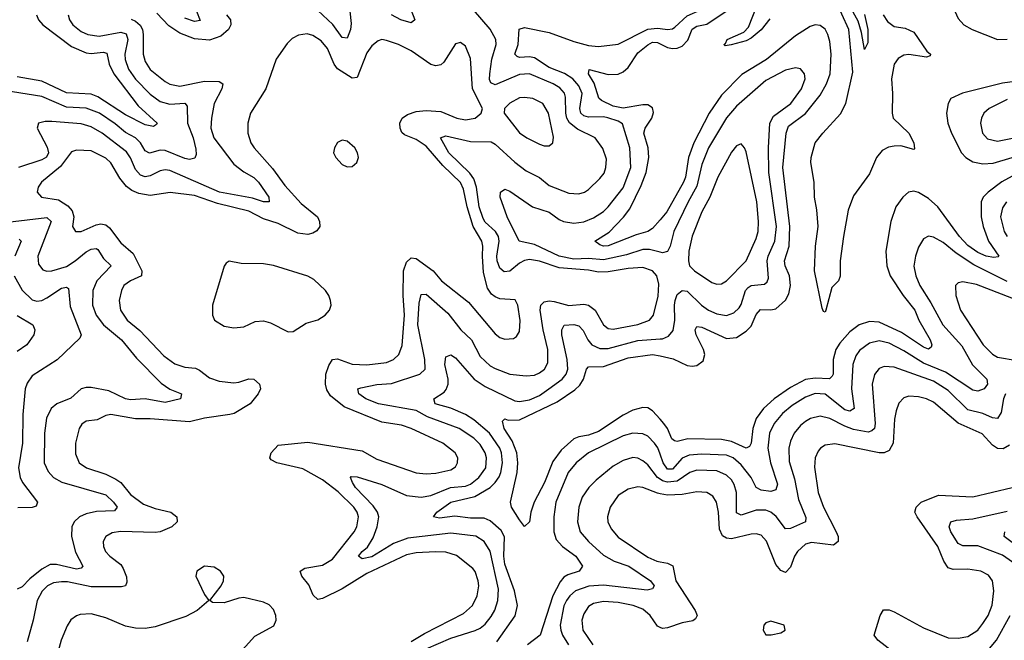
# Model space of a CAD drawing. Header units: inches. Extents: x 1843162 to 1959474, y 907081 to 1016326.
# Tile 404 of 656: x 1907400 to 1911398, y 951169 to 953691. Entities that reach past the tile are written whole.
import ezdxf

# ---------------------------------------------------------------- set-up
doc = ezdxf.new("R2010")
doc.units = ezdxf.units.IN
doc.header["$MEASUREMENT"] = 0
doc.layers.add('B9905', color=7, linetype='Continuous')
doc.layers.add('B9915', color=7, linetype='Continuous')

msp = doc.modelspace()

# ---------------------------------------------------------------- linework, layer by layer
at = {"layer": 'B9905', "color": 5}
for points, elevation in [([(1908950.1, 953830.1), (1909004.7, 953690), (1908990, 953678), (1908947.8, 953690), (1908909.7, 953709.7)], 560), ([(1908103, 953763), (1908132.5, 953687.5), (1908110, 953682.9), (1908070, 953696.3)], 540), ([(1908736.8, 953763.2), (1908745.5, 953674.5), (1908743.4, 953650), (1908730, 953615.6), (1908710, 953618), (1908671, 953671), (1908610, 953728.4)], 560), ([(1909050, 951133.7), (1909150, 951177.7), (1909250, 951208), (1909270, 951218.1), (1909290, 951234.2), (1909314.4, 951265.6), (1909328.7, 951291.3), (1909341.8, 951330), (1909344, 951376), (1909310, 951530.9), (1909286.1, 951570), (1909252.3, 951592.3), (1909150, 951604), (1908976.4, 951583.6), (1908917.6, 951562.4), (1908830, 951508.5), (1908790, 951500.3), (1908776, 951510), (1908790.8, 951530), (1908812.3, 951547.7), (1908835, 951585), (1908851.8, 951630), (1908858, 951670), (1908852.4, 951690), (1908835.5, 951715.5), (1908763.6, 951790), (1908751, 951810), (1908743.6, 951830), (1908746.3, 951833.7), (1908770, 951833.4), (1908870, 951801.6), (1908970, 951756.8), (1909030, 951749.7), (1909070, 951757.5), (1909149.7, 951790.3), (1909210, 951795.1), (1909230, 951803), (1909264.5, 951830), (1909292.5, 951870), (1909295.7, 951910), (1909289.9, 951930), (1909270, 951964.6), (1909244, 951990), (1909183.8, 952030), (1909056.4, 952076.4), (1909010, 952102.1), (1908857.3, 952130), (1908805.5, 952150), (1908776.4, 952170), (1908773.3, 952190), (1908785.2, 952194.8), (1908850, 952208.3), (1908910, 952212.8), (1909025.1, 952250), (1909046.8, 952270), (1909045.1, 952310), (1909016.7, 952450), (1909021.7, 952538.3), (1909030, 952573.6), (1909050, 952575), (1909138.1, 952498.1), (1909191.2, 952430), (1909234.6, 952390), (1909270, 952321.7), (1909310, 952284.6), (1909330, 952272.8), (1909390, 952250.7), (1909457, 952243), (1909490, 952246.1), (1909510, 952255.5), (1909530.5, 952270), (1909544.4, 952295.6), (1909544.5, 952350), (1909524.8, 952430), (1909513.8, 952510), (1909515.6, 952530), (1909530, 952543.6), (1909550, 952547.5), (1909570, 952544.9), (1909630, 952529.7), (1909690, 952534.2), (1909710, 952530.5), (1909737.2, 952510), (1909770.1, 952450.1), (1909790, 952436.1), (1909810, 952432.9), (1909910, 952451.4), (1909957.1, 952470), (1909973.5, 952490), (1909992.7, 952567.3), (1909995.6, 952615.6), (1909987.5, 952650), (1909969.8, 952670), (1909930, 952683.9), (1909870, 952679.1), (1909790, 952665.5), (1909750, 952664.8), (1909710, 952673), (1909590, 952681.6), (1909510, 952709.2), (1909470, 952715.4), (1909450, 952711.8), (1909430, 952701.1), (1909390, 952668.9), (1909366.6, 952666.6), (1909350, 952680.2), (1909339.3, 952710), (1909337.2, 952730), (1909346.4, 952790), (1909344.2, 952810), (1909332.4, 952830), (1909290, 952867.2), (1909282.3, 952882.3), (1909266, 952930), (1909254.3, 953010), (1909243.7, 953043.7), (1909227.4, 953067.4), (1909143.1, 953150), (1909109, 953211), (1909130, 953218.5), (1909230, 953196.2), (1909313.8, 953193.8), (1909330, 953185), (1909410, 953110.9), (1909456, 953076), (1909510, 953048.7), (1909550, 953016.2), (1909630, 952985.1), (1909670, 952983.2), (1909692.6, 952990), (1909710, 953001.1), (1909755.3, 953044.7), (1909772.6, 953067.4), (1909780.5, 953090), (1909783.1, 953123.1), (1909767.7, 953167.7), (1909736.5, 953210), (1909665.5, 953245.5), (1909631.8, 953271.8), (1909621.5, 953290), (1909617.1, 953310), (1909616.1, 953376.1), (1909611.5, 953391.5), (1909593.5, 953413.5), (1909566.5, 953430), (1909470, 953470.6), (1909430, 953467.4), (1909330, 953425.5), (1909313.6, 953433.6), (1909308.1, 953448.1), (1909308.6, 953470), (1909317.5, 953530), (1909334.4, 953590), (1909333.6, 953610), (1909310, 953652.6), (1909243, 953730)], 560), ([(1907596.3, 953710), (1907602, 953690), (1907616.1, 953670), (1907650, 953642.5), (1907676.5, 953630), (1907722.9, 953622.9), (1907810, 953639.9), (1907832.7, 953632.7), (1907839.4, 953610), (1907827.4, 953550), (1907828.9, 953528.9), (1907842.2, 953490), (1907870, 953449.2), (1907930, 953387.2), (1907970, 953357.4), (1908010, 953347.4), (1908070.9, 953350.9), (1908079.4, 953339.4), (1908081.6, 953270), (1908104.9, 953210), (1908115.2, 953164.8), (1908116.7, 953143.3), (1908111.7, 953128.3), (1908090, 953122.7), (1908070, 953126.8), (1907990, 953159.6), (1907970, 953160.3), (1907927.6, 953147.6), (1907910, 953157.2), (1907891.1, 953190), (1907870.8, 953210.8), (1907830, 953232.7), (1907787.9, 953267.9), (1907724.4, 953310), (1907670, 953330.6), (1907590, 953335.2), (1907490, 953378.3), (1907310, 953406.4)], 540), ([(1907468.4, 953710), (1907476.4, 953690), (1907494.3, 953670), (1907610, 953580.9), (1907670, 953556.1), (1907690, 953553.5), (1907738.5, 953558.5), (1907753.9, 953553.9), (1907763.1, 953510), (1907782.6, 953470), (1907881.1, 953341.1), (1907958, 953270), (1907955.3, 953264.7), (1907942.9, 953257.1), (1907910, 953263.2), (1907830, 953304.2), (1907716.9, 953376.9), (1907690, 953387.6), (1907590, 953393.6), (1907490, 953440.5), (1907390, 953457.7)], 520), ([(1907852.8, 953692.8), (1907870, 953685.1), (1907888.5, 953668.5), (1907898, 953650), (1907901.7, 953630), (1907901.7, 953550), (1907910, 953520.2), (1907930, 953487.8), (1907990, 953438.8), (1908010, 953428.7), (1908050, 953420.5), (1908150, 953440.5), (1908210, 953439.5), (1908224.7, 953430), (1908220.6, 953410), (1908189.6, 953350), (1908178.5, 953290), (1908175.9, 953250), (1908187.6, 953210), (1908270, 953103), (1908310, 953071.7), (1908350, 953048.9), (1908369.5, 953030), (1908411.5, 952970), (1908413.1, 952950), (1908390.1, 952949.9), (1908345.1, 952965.1), (1908211.5, 952990), (1908010, 953077.4), (1907990, 953079.9), (1907970, 953076.3), (1907930, 953055.7), (1907910, 953051.7), (1907890, 953058.4), (1907870, 953081.1), (1907849.7, 953129.7), (1907833.8, 953153.8), (1907735.4, 953230), (1907690, 953254.6), (1907650, 953267.6), (1907530, 953276.7), (1907503.5, 953276.5), (1907476.3, 953270), (1907470.3, 953250), (1907512.2, 953172.2), (1907516.4, 953150), (1907508.7, 953131.3), (1907490, 953121.3), (1907394.7, 953090)], 560), ([(1908239.2, 953710), (1908256.4, 953690), (1908257.2, 953670), (1908247.2, 953650), (1908216.1, 953623.9), (1908170, 953607.9), (1908110, 953612.4), (1908050, 953635.6), (1908006.1, 953666.1), (1907956.4, 953716.4)], 560), ([(1910000, 952745.5), (1909957, 952757), (1909930, 952757.1), (1909864.4, 952735.6), (1909770, 952715.2), (1909710, 952720.6), (1909650, 952718), (1909589.8, 952729.8), (1909490, 952777.5), (1909428.1, 952790), (1909379, 952890), (1909351.1, 952970), (1909352, 952990), (1909370, 953002), (1909390, 952994.2), (1909481.5, 952930), (1909550, 952908.7), (1909590, 952878), (1909607.6, 952870), (1909650, 952864), (1909690, 952869.2), (1909730, 952885.4), (1909770, 952911.6), (1909789.4, 952930), (1909850, 953007.9), (1909881, 953090), (1909877.8, 953170), (1909847.5, 953267.5), (1909830, 953278.6), (1909788.6, 953291.4), (1909770, 953295.1), (1909710, 953293.8), (1909690, 953299.5), (1909678.8, 953310), (1909673.7, 953330), (1909683.8, 953390), (1909670, 953422.1), (1909646.5, 953450), (1909611.9, 953471.9), (1909550, 953496.3), (1909490, 953535.3), (1909470, 953539.2), (1909430, 953536.5), (1909420.4, 953540.4), (1909410.8, 953550), (1909424.1, 953590), (1909427.8, 953652.2), (1909450, 953659.2), (1909550, 953639), (1909650, 953602.4), (1909710, 953585.6), (1909750, 953582.2), (1909830, 953591.3), (1909950, 953651.6), (1909990, 953656.7), (1910000, 953655.2)], 540), ([(1908990, 951164.2), (1909043.1, 951196.9), (1909202.2, 951277.8), (1909238.3, 951310), (1909257.8, 951350), (1909263.8, 951390), (1909262.1, 951410), (1909250, 951448.4), (1909240.1, 951460.1), (1909173.1, 951513.1), (1909130, 951526.5), (1909088.7, 951528.7), (1909010, 951524.3), (1908970, 951515.8), (1908810, 951439.9), (1908710, 951377.7), (1908630, 951338.3), (1908610, 951334.7), (1908592.1, 951352.1), (1908573.5, 951393.5), (1908544.9, 951430), (1908538.5, 951450), (1908557.7, 951462.3), (1908630, 951474.1), (1908670, 951498.2), (1908757.7, 951610), (1908768.5, 951630), (1908776, 951670), (1908770.8, 951690), (1908757.3, 951710), (1908692.5, 951772.5), (1908630, 951821.3), (1908550, 951865.6), (1908443.7, 951890), (1908421.7, 951901.7), (1908415.4, 951910), (1908421.2, 951930), (1908450, 951961.8), (1908570, 951974), (1908790, 951938.4), (1908850, 951905.4), (1909010, 951849.4), (1909050, 951845.6), (1909090, 951848.5), (1909150, 951861.6), (1909170, 951874), (1909178, 951890), (1909179.3, 951910), (1909167.7, 951930), (1909118.5, 951970), (1908989.7, 952030), (1908950, 952042.5), (1908870, 952055.6), (1908717.7, 952117.7), (1908662, 952162), (1908647.1, 952187.1), (1908641, 952210), (1908643.1, 952250), (1908654.8, 952285.2), (1908670, 952310.1), (1908690, 952313), (1908750, 952291.2), (1908810, 952288.3), (1908890, 952298.2), (1908917.8, 952310), (1908938.8, 952330), (1908952.8, 952367.2), (1908963, 952490), (1908956.7, 952570), (1908957.9, 952670), (1908970, 952704.9), (1908990, 952722.6), (1909010, 952720.8), (1909079.1, 952670), (1909112.7, 952630), (1909222.1, 952542.1), (1909330, 952413.8), (1909350, 952399.7), (1909370, 952392.6), (1909405.1, 952394.9), (1909417, 952403), (1909430, 952423), (1909431.9, 952468.1), (1909422, 952530), (1909412.1, 952552.1), (1909350, 952556.7), (1909330, 952564.3), (1909315.1, 952575.1), (1909299.2, 952599.2), (1909283.7, 952663.7), (1909278.6, 952730), (1909281, 952770), (1909276.8, 952790), (1909240.9, 952850), (1909217.1, 952930), (1909201.8, 953001.8), (1909190, 953028.6), (1909118.3, 953098.3), (1909050, 953176.9), (1909010, 953203), (1908962.2, 953222.2), (1908951.8, 953231.8), (1908944.6, 953250), (1908943.5, 953270), (1908953.1, 953290), (1908974.7, 953305.3), (1909010, 953317), (1909050, 953321.9), (1909110, 953317.4), (1909174.9, 953290), (1909210, 953283.1), (1909249.9, 953290.1), (1909273.5, 953310), (1909278.8, 953330), (1909238.3, 953410), (1909230, 953532.7), (1909210, 953582.9), (1909190, 953597.6), (1909170, 953592), (1909122, 953518), (1909110, 953507.7), (1909090, 953502.5), (1909070, 953509), (1908990, 953563.4), (1908938, 953590), (1908890, 953606.5), (1908870, 953609.8), (1908855, 953605), (1908830, 953584.8), (1908810, 953555.3), (1908770, 953455.9), (1908750, 953452.7), (1908690.5, 953490.5), (1908676.9, 953510), (1908650, 953572.8), (1908623.9, 953603.9), (1908590, 953626.5), (1908567.1, 953632.9), (1908532.2, 953627.8), (1908506.5, 953613.5), (1908486.6, 953593.4), (1908441.6, 953530), (1908399.2, 953410), (1908336.5, 953310), (1908326.7, 953270), (1908326.6, 953230), (1908339, 953190), (1908352.4, 953170), (1908426.4, 953086.4), (1908477.1, 953017.1), (1908543.5, 952943.5), (1908608.9, 952890), (1908617.9, 952870), (1908618, 952850), (1908606.9, 952833.1), (1908590, 952822.4), (1908570, 952817.5), (1908530, 952823.4), (1908450, 952861.8), (1908390, 952881.2), (1908330, 952912.5), (1908203.4, 952943.4), (1908110, 952976.5), (1908011.3, 952988.7), (1907930, 952976), (1907883.8, 952983.8), (1907855.9, 952995.9), (1907833, 953013), (1907806.6, 953046.6), (1907770, 953108.2), (1907750, 953127.9), (1907690, 953157.6), (1907630, 953160.2), (1907610, 953153.6), (1907566.2, 953093.8), (1907488.4, 953030), (1907475.2, 953010), (1907471.5, 952990), (1907488.7, 952970), (1907558, 952958), (1907594.8, 952934.8), (1907613.4, 952913.4), (1907619.4, 952890), (1907614.5, 952850), (1907626.4, 952830), (1907650, 952829.5), (1907710, 952857.3), (1907730, 952860.9), (1907750, 952856.3), (1907764.1, 952844.1), (1907810, 952783.9), (1907860.5, 952740.5), (1907896, 952670), (1907895.2, 952650), (1907850, 952629.9), (1907823, 952610), (1907813.5, 952590), (1907804.5, 952550), (1907808.9, 952510), (1907836.3, 952470), (1907887.3, 952427.3), (1907984.9, 952324.9), (1908030, 952292.7), (1908070, 952279.1), (1908114, 952274), (1908130, 952266.4), (1908170, 952234.6), (1908210, 952221.1), (1908270, 952215), (1908290, 952217.3), (1908330, 952231.3), (1908350, 952229.3), (1908374.3, 952210), (1908377.4, 952190), (1908368, 952170), (1908336.3, 952130), (1908270.2, 952090), (1908253.7, 952086.3), (1908150, 952071), (1908090, 952056.2), (1907929.3, 952069.3), (1907870, 952068.7), (1907770, 952086.1), (1907750, 952082.2), (1907715.1, 952064.9), (1907670, 952058.9), (1907652.4, 952047.6), (1907640.9, 952030), (1907626.4, 951970), (1907626.5, 951926.5), (1907641.4, 951890), (1907671.5, 951870), (1907750, 951843.4), (1907790, 951823.9), (1907810.5, 951810), (1907850, 951761.1), (1907902.2, 951722.2), (1907950, 951703.8), (1908013.7, 951690), (1908038, 951670), (1908039.6, 951650), (1908018, 951630), (1907970.1, 951609.9), (1907950, 951606.5), (1907809.1, 951610.9), (1907775.2, 951604.8), (1907749.1, 951590.9), (1907738.9, 951570), (1907739.8, 951550), (1907748.7, 951530), (1907765.7, 951510), (1907810, 951476.8), (1907820.8, 951460.8), (1907834, 951426), (1907835.4, 951404.6), (1907829.5, 951390.5), (1907813.6, 951386.4), (1907690, 951386.3), (1907594, 951406), (1907570, 951407), (1907537.7, 951402.3), (1907512.9, 951390), (1907491.2, 951368.8), (1907471.2, 951330), (1907454.8, 951250), (1907430, 951163.1)], 580), ([(1910000, 952877.4), (1909970, 952842.7), (1909950.1, 952829.9), (1909903.3, 952816.7), (1909790, 952772.1), (1909770, 952770.8), (1909755.2, 952775.2), (1909734.7, 952790), (1909793.2, 952826.8), (1909852.2, 952887.8), (1909877.8, 952922.2), (1909923.6, 953016.4), (1909943.8, 953070), (1909955, 953130), (1909952.1, 953170), (1909934, 953230), (1909939.7, 953250), (1909966.9, 953290), (1909973.8, 953313.8), (1909970, 953332.9), (1909950, 953343.9), (1909930, 953344.5), (1909850, 953330.4), (1909810, 953339.6), (1909762.5, 953362.5), (1909752, 953372), (1909733, 953433), (1909709.9, 953470), (1909712.3, 953487.7), (1909790, 953468.2), (1909830, 953468.7), (1909850, 953478.4), (1909870, 953496.8), (1909910, 953555.7), (1909950, 953588.6), (1909970, 953599), (1909990, 953597.5), (1910000, 953592.6)], 520), ([(1907350, 952867.2), (1907510, 952886.1), (1907527.3, 952870), (1907473.4, 952730), (1907476.6, 952696.6), (1907493.9, 952673.9), (1907510, 952668.7), (1907530, 952670.1), (1907590, 952688), (1907625.8, 952710), (1907670, 952747.8), (1907690, 952757.9), (1907710, 952761.2), (1907717, 952757), (1907740.2, 952720.2), (1907771.3, 952690), (1907713.7, 952630), (1907696.6, 952590), (1907695.5, 952530), (1907710.1, 952490), (1907739.8, 952450), (1907813.7, 952390), (1907874.5, 952314.5), (1907974.1, 952214.1), (1908010, 952189.3), (1908057.1, 952170), (1908053.4, 952150), (1907990, 952134.7), (1907910, 952150.5), (1907850, 952146.1), (1907830, 952150.5), (1907762.1, 952182.1), (1907690, 952196.6), (1907670, 952196.4), (1907650, 952189.9), (1907607.9, 952152.1), (1907550.6, 952129.4), (1907527.3, 952110), (1907509.2, 952070.8), (1907500.4, 952010), (1907498.7, 951890), (1907515, 951855), (1907537.5, 951830), (1907571.2, 951811.2), (1907750, 951760.1), (1907781.4, 951730), (1907795.2, 951710), (1907784.5, 951695.5), (1907711.6, 951691.6), (1907670, 951682.8), (1907642.2, 951670), (1907621, 951650), (1907612.3, 951630), (1907610.1, 951589.9), (1907627.1, 951527.1), (1907655.8, 951470), (1907650, 951462), (1907630, 951458.3), (1907550, 951476.9), (1907523.7, 951476.3), (1907490, 951458.4), (1907441.4, 951418.6), (1907410, 951385.8), (1907390, 951376.9)], 560), ([(1907398.5, 952798.5), (1907405.8, 952790), (1907379.7, 952730)], 540), ([(1907377.4, 952650), (1907410, 952590.9), (1907450, 952552.6), (1907470, 952547.4), (1907490, 952550.1), (1907510, 952559.9), (1907570, 952599.6), (1907590, 952604.1), (1907598.1, 952598.1), (1907604.6, 952524.6), (1907650.2, 952410), (1907644.2, 952395.8), (1907551.9, 952308.1), (1907450, 952242.8), (1907430, 952213.5), (1907422.5, 952190), (1907413.1, 952086.9), (1907411.3, 951970), (1907394.9, 951870), (1907402.2, 951830), (1907411.7, 951810), (1907472, 951730), (1907466.6, 951713.4), (1907451.2, 951708.8), (1907392.9, 951707.1)], 540), ([(1907390, 952488.3), (1907452.9, 952450), (1907460.8, 952430), (1907457.6, 952410), (1907429.2, 952370), (1907390, 952341.8)], 520), ([(1909337.8, 951162.2), (1909412.2, 951267.8), (1909421, 951310), (1909409.6, 951370), (1909370, 951478.5), (1909366, 951510), (1909368.6, 951588.6), (1909355, 951615), (1909310, 951653.8), (1909285.4, 951665.4), (1909230, 951665.5), (1909166.4, 951673.6), (1909104.7, 951664.7), (1909080.5, 951670), (1909093.8, 951690), (1909150, 951730.4), (1909247.4, 951752.6), (1909310, 951790.1), (1909330.6, 951809.4), (1909346.5, 951833.5), (1909353.9, 951850), (1909360.4, 951890), (1909356.6, 951930), (1909349.9, 951950), (1909307.9, 952010), (1909244.2, 952064.2), (1909210, 952086.9), (1909150, 952112.5), (1909086.8, 952130), (1909082, 952150), (1909123.5, 952176.5), (1909132.2, 952187.8), (1909139.2, 952210), (1909139.7, 952230), (1909126.1, 952290), (1909130, 952320.4), (1909150, 952329.1), (1909170, 952316.5), (1909245.4, 952230), (1909290, 952199.9), (1909410, 952142.4), (1909430, 952139.7), (1909470, 952145.4), (1909510, 952163.5), (1909548.9, 952190), (1909603.2, 952230), (1909619.5, 952250), (1909625, 952270), (1909622.9, 952310), (1909601.3, 952410), (1909600.7, 952430), (1909611, 952449), (1909650, 952452.5), (1909670, 952446.7), (1909687.9, 952427.9), (1909707, 952390), (1909722.7, 952370), (1909755, 952355), (1909790, 952355), (1909910, 952387.1), (1910000, 952393.3)], 540), ([(1910000, 952067.7), (1909970, 952101.3), (1909950, 952113), (1909930, 952114.8), (1909890, 952104.3), (1909850, 952083.3), (1909750, 952017), (1909710, 952002.8), (1909670, 951996.1), (1909650, 951986.8), (1909598.9, 951941.1), (1909564.3, 951895.7), (1909530.6, 951810), (1909489.4, 951730), (1909475.9, 951690), (1909470, 951649.5), (1909450, 951631.8), (1909430, 951658), (1909396.5, 951710), (1909392.7, 951730), (1909420.4, 951850), (1909422.3, 951890), (1909418.2, 951930), (1909399.1, 951979.1), (1909367.1, 952030), (1909360.9, 952059.1), (1909370, 952068.7), (1909383.4, 952063.4), (1909430, 952065.1), (1909582.1, 952137.9), (1909653.5, 952186.5), (1909674.4, 952205.6), (1909689.1, 952230), (1909701.4, 952270), (1909710, 952280.2), (1909770, 952280.7), (1909870, 952317), (1909969.3, 952330.7), (1910000, 952324.2)], 520), ([(1910000, 951924.6), (1909990.4, 951950.4), (1909977.8, 951970), (1909950, 951997.9), (1909930, 952007.3), (1909890, 952009.9), (1909850, 951999.2), (1909709.8, 951930.2), (1909658.9, 951890), (1909627, 951850), (1909577.4, 951730), (1909568.2, 951670), (1909569.2, 951610), (1909578.6, 951578.6), (1909603.5, 951550), (1909657.5, 951510), (1909684.8, 951470), (1909671.2, 951450), (1909625, 951435), (1909610, 951425.3), (1909594, 951406), (1909564.8, 951350), (1909512.7, 951190), (1909461.9, 951150)], 540), ([(1910000, 951822.9), (1909989.8, 951829.8), (1909950, 951881.6), (1909930, 951898.4), (1909910, 951908.6), (1909890, 951911), (1909850, 951899.3), (1909810, 951876), (1909740.4, 951819.6), (1909710.9, 951790), (1909683.9, 951750), (1909670.1, 951710), (1909665.1, 951650), (1909675.6, 951610), (1909710.1, 951570), (1909770, 951515.1), (1909814, 951490), (1909873.1, 951470), (1909961.5, 951410), (1909975.6, 951390), (1909970, 951377.6), (1909947.3, 951372.7), (1909770, 951392.7), (1909710.9, 951389.1), (1909657.3, 951370), (1909634.2, 951350), (1909619.9, 951330), (1909610, 951308.4), (1909595.1, 951230), (1909596.6, 951210), (1909604.6, 951190), (1909628.8, 951150)], 560), ([(1910000, 951764.5), (1909990, 951766.4), (1909930, 951789.4), (1909910, 951792.2), (1909870, 951782.4), (1909830, 951757.3), (1909798, 951710), (1909786.1, 951670), (1909788.1, 951650), (1909801.6, 951621.6), (1909830, 951587.2), (1909950, 951506.3), (1909986.5, 951490), (1910000, 951487.4)], 580), ([(1908278.9, 951101.1), (1908354.1, 951185.9), (1908432.4, 951227.6), (1908440.7, 951250), (1908439.4, 951270), (1908430, 951294), (1908412.4, 951312.4), (1908390, 951323.7), (1908310, 951342.5), (1908290, 951340.5), (1908230, 951321.4), (1908182.7, 951322.7), (1908172.3, 951330), (1908218, 951390), (1908227.2, 951410), (1908228.6, 951430), (1908214.8, 951450), (1908190, 951466.6), (1908150, 951469.8), (1908118.7, 951450), (1908114.6, 951430), (1908150, 951354.9), (1908167.3, 951330), (1908120.2, 951290), (1908074.4, 951265.6), (1907950, 951223.1), (1907910, 951217.1), (1907870, 951217.8), (1907830, 951225.8), (1907750, 951259.5), (1907690, 951276.2), (1907645.7, 951274.3), (1907630, 951268.8), (1907608.2, 951251.8), (1907592.1, 951227.9), (1907568.4, 951170), (1907551.8, 951110)], 620), ([(1910000, 951220.9), (1909990, 951225.6), (1909959.7, 951270), (1909930, 951294.9), (1909890.5, 951310.5), (1909830, 951322.3), (1909770, 951326.8), (1909730, 951318.2), (1909710, 951305.6), (1909690, 951276.8), (1909682.3, 951250), (1909686.2, 951210), (1909726.9, 951150)], 580)]:
    msp.add_lwpolyline(points, dxfattribs=dict(at, elevation=elevation))
for points, elevation in [([(1909450, 953374.7), (1909430, 953372.5), (1909390, 953351.5), (1909368.9, 953330), (1909367.7, 953310), (1909430, 953231.1), (1909459.5, 953210), (1909510, 953184.4), (1909530, 953177.4), (1909550, 953177.6), (1909565.1, 953190), (1909567, 953213), (1909546.5, 953310), (1909523.8, 953350), (1909483.7, 953370)], 580), ([(1908710, 953201.3), (1908690, 953191.6), (1908677.6, 953170), (1908674.4, 953150), (1908683.1, 953130), (1908710, 953102.4), (1908730, 953092.7), (1908750, 953094.4), (1908769.5, 953110), (1908775.1, 953130), (1908772.1, 953150), (1908760.5, 953170), (1908730, 953197.4)], 620), ([(1908251, 952709), (1908238.8, 952701.2), (1908230.6, 952689.4), (1908183.2, 952530), (1908182.3, 952490), (1908190.3, 952470), (1908230, 952444.6), (1908270, 952438.5), (1908310, 952441.9), (1908356.5, 952463.5), (1908390, 952466.7), (1908419, 952459), (1908490, 952422.2), (1908510, 952423.2), (1908563.1, 952456.9), (1908610, 952471.3), (1908640.5, 952490), (1908658.3, 952510), (1908664, 952530), (1908661.7, 952550), (1908655.1, 952570), (1908641.3, 952590), (1908594.6, 952634.6), (1908570, 952648.7), (1908430, 952691.7), (1908390, 952697.8), (1908299.6, 952699.6)], 620)]:
    msp.add_lwpolyline(points, close=True, dxfattribs=dict(at, elevation=elevation))
at = {"layer": 'B9915', "color": 5}
for points, elevation in [([(1910000, 953592.6), (1910030, 953577.7), (1910050, 953573.5), (1910070, 953574.7), (1910090, 953582.6), (1910113.1, 953606.9), (1910130, 953651.3), (1910150, 953663.5), (1910190, 953672.9), (1910272.5, 953727.5), (1910370, 953897.6), (1910389.4, 953950), (1910383.4, 953983.4), (1910363.5, 954003.5), (1910330.3, 954010.3), (1910210, 954012.4), (1910150, 954002.7), (1910050, 953972.6), (1910000, 953951.4)], 520), ([(1911430, 954003.1), (1911390, 954000.1), (1911325.4, 953970), (1911256.3, 953910), (1911210, 953864.8), (1911176.8, 953810), (1911176.3, 953770), (1911210, 953694.9), (1911233, 953670), (1911267.1, 953650), (1911370, 953610.5), (1911410, 953611.5)], 520), ([(1910000, 953655.2), (1910030, 953650.5), (1910050, 953653.3), (1910060.3, 953659.7), (1910110, 953706.6), (1910166, 953730), (1910221, 953770), (1910248.9, 953810), (1910269.8, 953869.8), (1910272.2, 953890), (1910267.1, 953907.1), (1910250, 953925), (1910210, 953940.9), (1910165.9, 953945.9), (1910090, 953934.9), (1910000, 953905.5)], 540), ([(1910906.2, 953710), (1910923.4, 953683.4), (1910950, 953663.3), (1910995.7, 953655.7), (1911030, 953639.5), (1911083, 953563), (1911098.5, 953550), (1911096.7, 953543.3), (1911082, 953538), (1911010, 953548.8), (1910990, 953546.2), (1910967.1, 953532.9), (1910950.1, 953509.9), (1910940.4, 953450), (1910944.3, 953390), (1910941.9, 953310), (1910945.9, 953290), (1911010.8, 953230), (1911031.1, 953190), (1911033.6, 953166.4), (1911030, 953163.1), (1910977.3, 953177.3), (1910950, 953176.6), (1910927.8, 953172.2), (1910901.5, 953158.5), (1910879.3, 953130), (1910850, 953063.7), (1910785.3, 952974.7), (1910763.6, 952916.4), (1910744.5, 952810), (1910731.3, 952710), (1910732, 952648), (1910724.4, 952630), (1910698, 952602), (1910672.9, 952510), (1910670, 952502.4), (1910664.2, 952504.2), (1910657.7, 952517.7), (1910627.3, 952670), (1910631.5, 952770), (1910642.1, 952850), (1910637.2, 952917.2), (1910627.7, 952970), (1910625.6, 953030), (1910611.7, 953110), (1910613.1, 953130), (1910630, 953190.1), (1910660.5, 953230), (1910732.7, 953307.3), (1910753.9, 953350), (1910782.2, 953477.8), (1910766.7, 953650), (1910710, 953777.2)], 480), ([(1910830, 953711.5), (1910843.8, 953650), (1910844.1, 953595.9), (1910830, 953569), (1910818.5, 953638.5), (1910803.9, 953683.9), (1910750, 953783.2)], 460), ([(1910446.2, 953693.8), (1910410, 953649.2), (1910370, 953614.9), (1910350, 953605.1), (1910288.6, 953588.6), (1910264.8, 953584.8), (1910258.9, 953590), (1910265.9, 953594.1), (1910273.1, 953610), (1910339.7, 953640.3), (1910359.8, 953660.2), (1910395, 953750)], 480), ([(1910000, 952324.2), (1910053.1, 952313.1), (1910110, 952285.1), (1910130, 952282.1), (1910150, 952285.2), (1910175.6, 952304.4), (1910182.2, 952330), (1910177.1, 952350), (1910147.2, 952410), (1910143.2, 952430), (1910150, 952443.2), (1910170, 952441.2), (1910270, 952394.6), (1910310, 952399.2), (1910350, 952424.3), (1910370, 952444.8), (1910390, 952493), (1910407.4, 952512.6), (1910450, 952510.9), (1910470, 952516.1), (1910509.6, 952550.4), (1910523.3, 952576.7), (1910530.3, 952610), (1910525, 952650), (1910507.9, 952690), (1910504.9, 952710), (1910523.6, 952770), (1910527.4, 952850), (1910498.7, 953090), (1910511.5, 953230), (1910522.1, 953257.9), (1910591.1, 953308.9), (1910650, 953383.8), (1910675.9, 953430), (1910690.2, 953470), (1910694.4, 953550), (1910690, 953602.4), (1910681.5, 953630), (1910670, 953651.7), (1910650, 953667.5), (1910630, 953669.3), (1910610, 953662.9), (1910550, 953624.9), (1910431.8, 953528.2), (1910332.5, 953467.5), (1910250, 953383.2), (1910199.1, 953310), (1910136.8, 953190), (1910115.2, 953130), (1910102.9, 953050), (1910095.3, 953030), (1910028.2, 952910), (1910000, 952877.4)], 520), ([(1910000, 952393.3), (1910010, 952394), (1910034.9, 952405.1), (1910052.8, 952427.2), (1910060.3, 952470), (1910058.2, 952530), (1910061.7, 952550), (1910070, 952573.2), (1910089.3, 952590.7), (1910110, 952588), (1910169, 952530), (1910197.1, 952510), (1910230, 952495.8), (1910270, 952489.1), (1910300.2, 952499.8), (1910320.8, 952519.2), (1910330, 952533.4), (1910347.2, 952590), (1910357.9, 952602.1), (1910370, 952610.5), (1910424.3, 952615.7), (1910435.2, 952624.8), (1910440.4, 952639.6), (1910434.7, 952710), (1910438.9, 952730), (1910466.4, 952790), (1910472.6, 952850), (1910441.8, 953070), (1910439.7, 953170), (1910446.1, 953270), (1910461, 953299), (1910530.5, 953350), (1910575, 953410), (1910588.9, 953450), (1910586.2, 953470), (1910570, 953490.9), (1910550, 953494.4), (1910510, 953484.9), (1910430, 953443.6), (1910310, 953339.6), (1910270, 953291.7), (1910196.6, 953170), (1910170, 953102.7), (1910150, 953013.6), (1910114.1, 952950), (1910056.6, 952830), (1910041.3, 952770), (1910030, 952747.9), (1910010, 952742.8), (1910000, 952745.5)], 540), ([(1911470, 953443.7), (1911390, 953431.9), (1911227.8, 953392.2), (1911180.7, 953370), (1911169.6, 953350.4), (1911163.7, 953310), (1911168.9, 953270), (1911183.8, 953230), (1911224, 953150), (1911241.6, 953130), (1911270, 953113.2), (1911310, 953104.6), (1911352.4, 953107.6), (1911430, 953130.7)], 520), ([(1911410, 953365.9), (1911336.9, 953330), (1911315.2, 953310), (1911305, 953290), (1911301.4, 953270), (1911308.6, 953230), (1911330, 953206), (1911370, 953197.5), (1911464.8, 953215.2)], 540), ([(1911430, 953054.8), (1911388.2, 953031.8), (1911332.8, 952990), (1911312.6, 952970), (1911304.5, 952950), (1911304.5, 952890), (1911312.3, 952850), (1911333.7, 952790), (1911375, 952730), (1911373, 952727), (1911355.3, 952724.7), (1911323.5, 952730), (1911290, 952744.7), (1911250, 952773.5), (1911216.1, 952810), (1911127.8, 952930), (1911090, 952963.3), (1911050, 952987.7), (1911030, 952993.3), (1911009, 952990), (1910985.2, 952970), (1910958, 952930), (1910937.7, 952870), (1910916.8, 952750), (1910920.4, 952690), (1910934.7, 952650), (1910987.2, 952570), (1911034, 952510), (1911051.2, 952470), (1911096.3, 952390), (1911104.1, 952370), (1911100.7, 952359.3), (1911090, 952352), (1911070, 952359.9), (1910980, 952420), (1910890, 952461.2), (1910850, 952463.8), (1910808.5, 952450), (1910770, 952421.7), (1910730, 952376.2), (1910714.3, 952350), (1910702.9, 952310), (1910702.4, 952250), (1910698.5, 952241.5), (1910688.2, 952231.8), (1910630, 952234), (1910590, 952228), (1910530, 952195.7), (1910463, 952150), (1910420.5, 952110), (1910390.9, 952070), (1910377.3, 952030), (1910370, 951969.7), (1910363.1, 951956.9), (1910350.1, 951949.9), (1910290, 951976.5), (1910250, 951984.1), (1910112.9, 951987.1), (1910070, 951976.4), (1910059.1, 951979.1), (1910047.4, 951987.4), (1910029.7, 952029.7), (1910015.8, 952050), (1910000, 952067.7)], 520), ([(1911407.1, 952950), (1911390, 952926), (1911382.3, 952890), (1911397.5, 952830), (1911409.5, 952809.5)], 540), ([(1911410, 952627), (1911274.4, 952694.4), (1911202.2, 952742.2), (1911150, 952785.5), (1911110, 952807.2), (1911090, 952810.8), (1911070, 952800.5), (1911050, 952766.3), (1911037, 952730), (1911030.9, 952689.1), (1911039.2, 952650), (1911055.1, 952610), (1911099.7, 952539.7), (1911148.1, 952450), (1911225.9, 952365.9), (1911268.3, 952288.3), (1911327.1, 952230), (1911330.1, 952210), (1911316.2, 952190), (1911290, 952181.1), (1911270, 952185.4), (1911158.4, 952258.4), (1911070, 952294.2), (1910990, 952345), (1910930, 952376.2), (1910890, 952385.4), (1910850, 952376.2), (1910810, 952346.9), (1910794.8, 952325.2), (1910782.3, 952290), (1910777.9, 952190), (1910788.3, 952110), (1910770, 952099.9), (1910750, 952105.8), (1910670, 952168.7), (1910630, 952171), (1910590, 952157.1), (1910536.6, 952123.4), (1910496.6, 952090), (1910463.6, 952050), (1910444.8, 952010), (1910438.2, 951950), (1910448.6, 951890), (1910476.5, 951803.5), (1910470, 951779.8), (1910450, 951773.2), (1910410, 951778.6), (1910390.7, 951790), (1910370.4, 951830), (1910330, 951881.5), (1910296.5, 951910), (1910270, 951921.1), (1910170, 951925.7), (1910118.7, 951921.3), (1910090, 951909.1), (1910050, 951864.2), (1910030, 951864.7), (1910012.9, 951890), (1910000, 951924.6)], 540), ([(1911470, 952543), (1911285.3, 952614.7), (1911230, 952624.8), (1911210, 952621.3), (1911200.3, 952610), (1911201.3, 952570), (1911220.1, 952510), (1911311.4, 952370), (1911350, 952330.8), (1911370, 952319.9), (1911450, 952305.8)], 560), ([(1911403.3, 952170), (1911394.6, 952150), (1911385.3, 952094.7), (1911370, 952070.6), (1911350, 952072.6), (1911310, 952090.7), (1911250, 952105.4), (1911170, 952183.6), (1911110, 952222.3), (1910950, 952279.2), (1910910, 952281.5), (1910890, 952272.9), (1910871.1, 952248.9), (1910861.1, 952210), (1910873.3, 952050), (1910870.4, 952029.6), (1910860.2, 952019.8), (1910845.3, 952014.7), (1910785.6, 952025.6), (1910750, 952038.3), (1910690, 952069.5), (1910650, 952079.1), (1910610.3, 952070), (1910590, 952058.4), (1910570, 952042), (1910544.8, 952010), (1910530, 951977.4), (1910523.4, 951950), (1910524.5, 951895.5), (1910545.4, 951825.4), (1910561.5, 951741.5), (1910592.4, 951667.6), (1910590.1, 951649.9), (1910530, 951622.5), (1910510, 951622), (1910471.6, 951671.6), (1910450, 951689.9), (1910430, 951698), (1910390, 951698.1), (1910330, 951676.9), (1910310, 951687.1), (1910310.7, 951770), (1910301.2, 951801.2), (1910290, 951820.6), (1910270, 951840.2), (1910230, 951856.7), (1910150, 951860.1), (1910121.2, 951850), (1910070, 951815), (1910030, 951811.1), (1910010, 951816.2), (1910000, 951822.9)], 560), ([(1911418.4, 951961.6), (1911393.8, 951946.2), (1911370, 951947.5), (1911350, 951961.5), (1911307.4, 952007.4), (1911210.5, 952050.5), (1911110, 952136.7), (1911082, 952150), (1911050, 952158.2), (1911010, 952160.2), (1910990, 952154.2), (1910970, 952132.6), (1910959, 952101), (1910952.1, 952067.9), (1910946, 951970), (1910930, 951939.6), (1910910, 951930.4), (1910890, 951930.8), (1910710, 951966.9), (1910670, 951961.5), (1910651.6, 951950), (1910642.1, 951937.9), (1910630.2, 951910), (1910627.1, 951872.9), (1910641.7, 951770), (1910663.6, 951710), (1910715.1, 951610), (1910723, 951590), (1910723.3, 951570), (1910704.8, 951555.2), (1910614.3, 951565.7), (1910590, 951559.6), (1910558.6, 951530), (1910545.7, 951510), (1910530, 951465.4), (1910510, 951443.9), (1910490, 951452), (1910470, 951476.5), (1910431.8, 951571.8), (1910410, 951595.9), (1910390, 951601), (1910370, 951599.9), (1910290, 951581.4), (1910270, 951583.6), (1910253.2, 951593.2), (1910240.8, 951620.8), (1910237.5, 951690), (1910229.9, 951729.9), (1910214.2, 951754.2), (1910190, 951769.2), (1910150, 951772.3), (1910090, 951760.6), (1910030, 951758.9), (1910000, 951764.5)], 580), ([(1910943.8, 951123.8), (1910884.7, 951170), (1910869.9, 951190), (1910893.7, 951270), (1910907.3, 951292.7), (1910930, 951292.3), (1910950, 951283.8), (1911070, 951219.9), (1911170, 951178.3), (1911210, 951177.6), (1911250, 951184.3), (1911289.8, 951210), (1911310, 951236.5), (1911331.6, 951270), (1911349, 951311), (1911354.9, 951370), (1911349.8, 951410), (1911333.1, 951433.1), (1911302.9, 951450), (1911250, 951458.5), (1911190, 951455.8), (1911170, 951463.4), (1911151.7, 951490), (1911128.4, 951550), (1911043.6, 951670), (1911034.5, 951690), (1911039.5, 951710), (1911060.7, 951730), (1911130, 951758.9), (1911270, 951751.3), (1911429.5, 951790)], 580), ([(1911454, 951470), (1911390, 951514.6), (1911290, 951552.7), (1911230, 951553), (1911210, 951562.5), (1911180.4, 951610), (1911174.1, 951630), (1911181.1, 951650), (1911203.4, 951656.6), (1911270, 951662.2), (1911410, 951693)], 560), ([(1911451.9, 951550), (1911397.4, 951590), (1911399.8, 951610)], 540), ([(1910000, 951487.4), (1910030, 951481.7), (1910051.3, 951471.3), (1910064.3, 951410), (1910142.4, 951290), (1910150.2, 951270), (1910144.1, 951255.9), (1910132.5, 951247.5), (1910090, 951240.1), (1910030, 951218.8), (1910010, 951216.2), (1910000, 951220.9)], 580), ([(1911310, 951103.1), (1911366.6, 951170), (1911422.1, 951270)], 560)]:
    msp.add_lwpolyline(points, dxfattribs=dict(at, elevation=elevation))
for points, elevation in [([(1910330, 953186), (1910310, 953177.7), (1910290, 953152.6), (1910234.8, 953050), (1910202.5, 952970), (1910169.2, 952910), (1910130, 952810.9), (1910117.4, 952750), (1910115.6, 952710), (1910119.8, 952690), (1910140.2, 952670), (1910210, 952623.2), (1910230, 952615.5), (1910250, 952616.8), (1910270, 952629.3), (1910349.9, 952710), (1910390, 952800.8), (1910398.3, 952830), (1910400.1, 952870), (1910393.6, 952950), (1910350, 953153.2), (1910343.5, 953170)], 560), ([(1910450, 951246), (1910430, 951239.3), (1910422, 951230), (1910418.8, 951210), (1910430, 951191.3), (1910450.9, 951190.9), (1910490, 951198.8), (1910508.7, 951210), (1910504, 951230)], 620)]:
    msp.add_lwpolyline(points, close=True, dxfattribs=dict(at, elevation=elevation))

doc.saveas('drawing.dxf')
